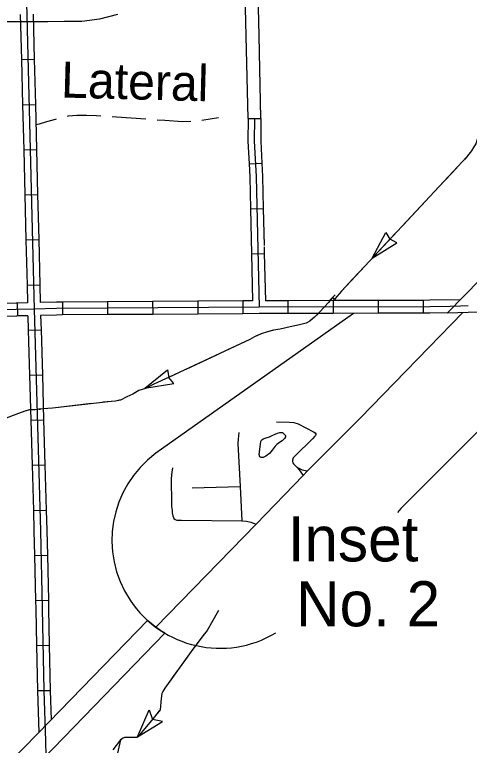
# Model space of a CAD drawing. Extents: x 1164457 to 1439835, y 1590918 to 1773502.
# Drawn here: x 1302731 to 1308056, y 1655904 to 1664462 of the extents above; entities that cross this region are included whole.
import ezdxf

# ---------------------------------------------------------------- set-up
doc = ezdxf.new("R2010")
doc.units = 0
for name, color, linetype in [('Level 15', 7, 'Continuous'), ('Level 32', 7, 'Continuous'), ('Level 35', 7, 'Continuous'), ('Level 43', 7, 'Continuous'), ('Level 46', 7, 'Continuous'), ('Level 63', 7, 'Continuous')]:
    doc.layers.add(name, color=color, linetype=linetype)

msp = doc.modelspace()

# ---------------------------------------------------------------- linework, layer by layer
at = {"layer": 'Level 15'}
for points in [[(1310735.3, 1667512.5), (1310485.6, 1667501.4), (1310577.3, 1665086.6), (1310572.5, 1664999.3), (1310572.2, 1664953.5), (1310568.5, 1664906), (1310563.8, 1664859.9), (1310557, 1664818.2), (1310543.8, 1664765.3), (1310512.2, 1664652.9), (1310466.9, 1664539.9), (1310357.7, 1664316.3), (1310182.9, 1663994.2), (1309951.9, 1663519.5), (1309901.8, 1663427.2), (1309857.1, 1663325), (1309725.7, 1663053.7), (1309664.1, 1662942), (1309634.1, 1662890.3), (1309542.1, 1662759.6), (1309448.2, 1662646.6), (1308959.4, 1662152.5), (1307800.6, 1660969.2), (1308162.6, 1660981.6)], [(1307981.6, 1660975.4), (1306781.2, 1659741.9), (1306161.7, 1659120.6), (1306108.6, 1659065.9), (1305560, 1658496.5), (1304385.9, 1657288.1)], [(1304492, 1657217.9), (1304444.8, 1657246.5), (1304385.9, 1657288.1), (1304335.7, 1657326.4), (1304288.8, 1657367.5), (1303005.5, 1656046.7), (1302833, 1655869), (1299826, 1652786.3), (1299750.5, 1652707.6), (1299930.9, 1652534.5)], [(1299930.9, 1652534.5), (1300005.6, 1652612.4), (1303012.2, 1655694.6), (1303184.8, 1655872.5), (1304492, 1657217.9)]]:
    msp.add_lwpolyline(points, dxfattribs=at)
at = {"layer": 'Level 32'}
for p, q in [((1302810.9, 1663934.6), (1302960.8, 1663938.4)), ((1302824, 1663406.8), (1302974, 1663410.5)), ((1305465.4, 1663246.8), (1305615.4, 1663245.5)), ((1302837.2, 1662879), (1302987.2, 1662882.7)), ((1305476.3, 1662714.8), (1305626.1, 1662722.3)), ((1302850.4, 1662351.1), (1303000.3, 1662354.9)), ((1305492.5, 1662189.1), (1305642.5, 1662192.5)), ((1302863.5, 1661823.3), (1303013.5, 1661827)), ((1305504.6, 1661661.2), (1305654.6, 1661664.7)), ((1302876.7, 1661295.5), (1303026.7, 1661299.2)), ((1302762.2, 1661082.8), (1302765.9, 1660932.9)), ((1303291.4, 1661094.6), (1303292.5, 1660944.6)), ((1303819.4, 1661098.3), (1303820.4, 1660948.3)), ((1304347.4, 1661101.9), (1304348.4, 1660951.9)), ((1304875.4, 1661105.6), (1304876.4, 1660955.6)), ((1305403.4, 1661109.2), (1305404.4, 1660959.2)), ((1305931.7, 1661111.5), (1305932.1, 1660961.5)), ((1306459.7, 1661113), (1306460.1, 1660963)), ((1306987.7, 1661114.4), (1306988.1, 1660964.4)), ((1307515.7, 1661115.9), (1307516.1, 1660965.9)), ((1302890.7, 1660767.4), (1303040.7, 1660771.6)), ((1302905.7, 1660239.6), (1303055.7, 1660243.9)), ((1302920.7, 1659711.8), (1303070.7, 1659716.1)), ((1302935.8, 1659184), (1303085.7, 1659188.3)), ((1302950.8, 1658656.2), (1303100.7, 1658660.5)), ((1302964.3, 1658128.8), (1303114.3, 1658132.3)), ((1302976.7, 1657600.9), (1303126.6, 1657604.4)), ((1302987.4, 1657073.3), (1303137.4, 1657076.3)), ((1302997.8, 1656545.4), (1303147.8, 1656548.4))]:
    msp.add_line(p, q, dxfattribs=at)
for points in [[(1302806.8, 1667103.5), (1302958.8, 1661012.7), (1303032.6, 1658417.1), (1303054, 1657501.9), (1303072.8, 1656546.7), (1303091, 1655952.7), (1303095.5, 1655780.4), (1303143.9, 1653170.6), (1303203.7, 1650853.7), (1303206.9, 1650572.1)], [(1302797.7, 1664462.5), (1302810.9, 1663934.6)], [(1302947.6, 1664466.2), (1302960.8, 1663938.4)], [(1302810.9, 1663934.6), (1302824, 1663406.8)], [(1302960.8, 1663938.4), (1302974, 1663410.5)], [(1302824, 1663406.8), (1302837.2, 1662879)], [(1302974, 1663410.5), (1302987.2, 1662882.7)], [(1305465.4, 1663246.8), (1305463.1, 1662978.1), (1305476.3, 1662714.8)], [(1305540.4, 1663246.2), (1305538.1, 1662979.7), (1305558.9, 1662564.6), (1305594, 1661035.6)], [(1305615.4, 1663245.5), (1305613.1, 1662981.2), (1305626.1, 1662722.3)], [(1302837.2, 1662879), (1302850.4, 1662351.1)], [(1302987.2, 1662882.7), (1303000.3, 1662354.9)], [(1305476.3, 1662714.8), (1305484, 1662561.9), (1305492.5, 1662189.1)], [(1305626.1, 1662722.3), (1305633.9, 1662567.4), (1305642.5, 1662192.5)], [(1302850.4, 1662351.1), (1302863.5, 1661823.3)], [(1303000.3, 1662354.9), (1303013.5, 1661827)], [(1305642.5, 1662192.5), (1305652.4, 1661757.8)], [(1305492.5, 1662189.1), (1305504.6, 1661661.2)], [(1302863.5, 1661823.3), (1302876.7, 1661295.5)], [(1303013.5, 1661827), (1303026.7, 1661299.2)], [(1305652.8, 1661743), (1305654.6, 1661664.7)], [(1305504.6, 1661661.2), (1305517.3, 1661110)], [(1305654.6, 1661664.7), (1305667.3, 1661110.8)], [(1302876.7, 1661295.5), (1302881.9, 1661085.8)], [(1303026.7, 1661299.2), (1303031.9, 1661089.5)], [(1302762.2, 1661082.8), (1302749.2, 1661082.5), (1302235, 1661074.7)], [(1302881.9, 1661085.8), (1302762.2, 1661082.8)], [(1303291.4, 1661094.6), (1303220.6, 1661094.2), (1303031.9, 1661089.5)], [(1303819.4, 1661098.3), (1303291.4, 1661094.6)], [(1304347.4, 1661101.9), (1303819.4, 1661098.3)], [(1304875.4, 1661105.6), (1304347.4, 1661101.9)], [(1305403.4, 1661109.2), (1304875.4, 1661105.6)], [(1305517.3, 1661110), (1305403.4, 1661109.2)], [(1305931.7, 1661111.5), (1305667.3, 1661110.8)], [(1306459.7, 1661113), (1305931.7, 1661111.5)], [(1306987.7, 1661114.4), (1306459.7, 1661113)], [(1307515.7, 1661115.9), (1306987.7, 1661114.4)], [(1307950.6, 1661122.4), (1307591.9, 1661116.1), (1307515.7, 1661115.9)], [(1308043.8, 1661050.4), (1307951.9, 1661049.4), (1307830.3, 1661045.3), (1307592.7, 1661041.1), (1305594, 1661035.6), (1303221.8, 1661019.2), (1302958.8, 1661012.7), (1302750.7, 1661007.5), (1297966.9, 1660935.2), (1297739.3, 1660934)], [(1302765.9, 1660932.9), (1302752.2, 1660932.5), (1302237.3, 1660924.8)], [(1302885.9, 1660935.9), (1302765.9, 1660932.9)], [(1302885.9, 1660935.9), (1302890.7, 1660767.4)], [(1303292.5, 1660944.6), (1303223, 1660944.2), (1303035.9, 1660939.6)], [(1303035.9, 1660939.6), (1303040.7, 1660771.6)], [(1303820.4, 1660948.3), (1303292.5, 1660944.6)], [(1304348.4, 1660951.9), (1303820.4, 1660948.3)], [(1304876.4, 1660955.6), (1304348.4, 1660951.9)], [(1305404.4, 1660959.2), (1304876.4, 1660955.6)], [(1305932.1, 1660961.5), (1305594.3, 1660960.6), (1305404.4, 1660959.2)], [(1306460.1, 1660963), (1305932.1, 1660961.5)], [(1306988.1, 1660964.4), (1306460.1, 1660963)], [(1307516.1, 1660965.9), (1306988.1, 1660964.4)], [(1307801.1, 1660969.8), (1307593.4, 1660966.1), (1307516.1, 1660965.9)], [(1302890.7, 1660767.4), (1302905.7, 1660239.6)], [(1303040.7, 1660771.6), (1303055.7, 1660243.9)], [(1302905.7, 1660239.6), (1302920.7, 1659711.8)], [(1303055.7, 1660243.9), (1303070.7, 1659716.1)], [(1302920.7, 1659711.8), (1302935.8, 1659184)], [(1303070.7, 1659716.1), (1303085.7, 1659188.3)], [(1305797.3, 1659693.1), (1305949, 1659689.7), (1306001.8, 1659684.5), (1306051.2, 1659670.1), (1306230.3, 1659576.6), (1306249.7, 1659563.5), (1306257.4, 1659554.2), (1306258.2, 1659543.1), (1306253.9, 1659532.8), (1306247.1, 1659523.5), (1306219, 1659495.3), (1306016.7, 1659296.1), (1305992.8, 1659270.5), (1305985.2, 1659245.8), (1305985.1, 1659228.1), (1305989.2, 1659213.4), (1305995.4, 1659201.5), (1306036.3, 1659163.1), (1306062.7, 1659132.4), (1306108.6, 1659065.9)], [(1305355.6, 1659566.7), (1305350.5, 1659490.2), (1305345.4, 1659439.1), (1305370.9, 1658936.3), (1305393.1, 1658534)], [(1302935.8, 1659184), (1302950.8, 1658656.2)], [(1303085.7, 1659188.3), (1303100.7, 1658660.5)], [(1304578.6, 1659155), (1304571.4, 1659103), (1304565.4, 1659028), (1304564.6, 1658938.6), (1304566.3, 1658821.8), (1304568.8, 1658701.6), (1304574.4, 1658655.7), (1304577.8, 1658626.3), (1304583, 1658592.3), (1304591.4, 1658573.9), (1304596.5, 1658561.1), (1304611, 1658549.1), (1304628.9, 1658542.3), (1304644.7, 1658541.9), (1304686, 1658539.8), (1305393.1, 1658534), (1305445.9, 1658528.9), (1305498.7, 1658517), (1305560, 1658496.5)], [(1306036.3, 1659163.1), (1306075.5, 1659141.8), (1306099.2, 1659132.1), (1306136.8, 1659121.4), (1306151.1, 1659120.7), (1306161.7, 1659120.6)], [(1304810.3, 1658921.9), (1305370.9, 1658936.3)], [(1302950.8, 1658656.2), (1302957.6, 1658415.2), (1302964.3, 1658128.8)], [(1303100.7, 1658660.5), (1303107.6, 1658419), (1303114.3, 1658132.3)], [(1302964.3, 1658128.8), (1302976.7, 1657600.9)], [(1303114.3, 1658132.3), (1303126.6, 1657604.4)], [(1302976.7, 1657600.9), (1302979, 1657500.2), (1302987.4, 1657073.3)], [(1303126.6, 1657604.4), (1303129, 1657503.5), (1303137.4, 1657076.3)], [(1302987.4, 1657073.3), (1302997.8, 1656545.4)], [(1303137.4, 1657076.3), (1303147.8, 1656548.4)], [(1302997.8, 1656545.5), (1302997.9, 1656544.9), (1303012.8, 1656054.3)], [(1303147.8, 1656548.6), (1303158.3, 1656204)]]:
    msp.add_lwpolyline(points, dxfattribs=at)
at = {"layer": 'Level 35'}
for points in [[(1305713.9, 1659519.4), (1305754.8, 1659536.5), (1305807.6, 1659561.2), (1305836.5, 1659569.7), (1305868.9, 1659568.8), (1305889.4, 1659550.1), (1305903, 1659531.3), (1305903, 1659518.6), (1305891.9, 1659497.2), (1305864.7, 1659471.7), (1305831.4, 1659451.2), (1305803.3, 1659428.2), (1305783.7, 1659409.5)], [(1305783.7, 1659409.5), (1305748.8, 1659360.9), (1305715.6, 1659324.2), (1305672.1, 1659292.7), (1305643.2, 1659275.7), (1305616.7, 1659274.8), (1305603.1, 1659285), (1305596.3, 1659308.9), (1305609.9, 1659433.3), (1305613.3, 1659461.5), (1305620.2, 1659480.2), (1305643.2, 1659493), (1305677.2, 1659506.6), (1305713.9, 1659519.4)]]:
    msp.add_lwpolyline(points, dxfattribs=at)
at = {"layer": 'Level 43'}
for p, q in [((1306916.7, 1661608.3), (1307078.2, 1661911.1)), ((1307078.2, 1661911.1), (1307126.5, 1661833.5)), ((1306916.7, 1661608.3), (1307208, 1661789.7)), ((1307208, 1661789.7), (1307127.4, 1661832.7)), ((1304257, 1660086.2), (1304522.3, 1660303.9)), ((1304521, 1660303.7), (1304537.2, 1660213.7)), ((1304257, 1660086.2), (1304595.6, 1660142.1)), ((1304596.7, 1660142.9), (1304537.7, 1660212.7))]:
    msp.add_line(p, q, dxfattribs=at)
for points in [[(1303936.9, 1664461.5), (1303723.3, 1664407), (1303517.2, 1664380.4), (1303312.4, 1664381.1), (1303118.9, 1664379.4), (1302743, 1664376.9), (1302508.2, 1664376.8)], [(1303217.7, 1663236.2), (1303178.4, 1663225.8), (1303106, 1663206.2), (1303017.8, 1663180), (1302980, 1663171.2)], [(1303740.3, 1663273.1), (1303689.1, 1663276.9), (1303571.8, 1663280.8), (1303458.8, 1663279.8), (1303358.9, 1663274.3), (1303345.1, 1663270.6)], [(1304267, 1663236.1), (1303923.2, 1663259.5), (1303871.9, 1663263.4)], [(1304793.7, 1663210.6), (1304695.6, 1663205.3), (1304491.3, 1663221.2), (1304398.7, 1663227.4)], [(1305120.1, 1663255), (1304925.2, 1663220.4)], [(1308166.6, 1663112.7), (1308165.7, 1663089), (1308163.1, 1663047.7), (1308148.8, 1663000), (1308130.5, 1662950.2), (1308109.8, 1662912.3), (1308079.4, 1662865.1), (1308051.7, 1662826.9), (1308024, 1662790.8), (1307999.2, 1662764.7)], [(1308079.4, 1662865.1), (1308051.7, 1662826.9), (1308024, 1662790.8), (1307921.7, 1662682.8), (1306558.2, 1661225.1), (1306505.5, 1661159), (1306478.6, 1661125.9), (1306456.1, 1661151.2), (1306408.6, 1661092.1), (1306357.7, 1661034.1), (1306303.2, 1660976.2), (1306243, 1660920.6), (1306187.4, 1660871.9), (1306145.7, 1660847.6), (1306066.9, 1660830.2), (1305956.8, 1660805.8), (1305840.2, 1660778.1), (1305762.5, 1660767.4), (1305694.1, 1660746.9), (1305617.9, 1660722.1), (1305539, 1660689.2), (1305485, 1660659.2), (1304540.1, 1660214.5), (1304361.7, 1660133.6), (1304264.1, 1660084.8), (1304186.1, 1660060), (1304113.5, 1660017.3), (1304045.9, 1659985.8), (1303970.3, 1659948.3), (1303913.7, 1659935.2), (1303860.5, 1659932.8), (1303173, 1659854.9), (1303015.2, 1659840.4), (1303033, 1659842.8)], [(1307908.5, 1662668.7), (1307638, 1662379.5)], [(1307547.8, 1662283.1), (1307277.3, 1661993.9)], [(1307187.2, 1661897.5), (1306916.7, 1661608.3)], [(1306826.5, 1661511.9), (1306691.2, 1661367.3)], [(1306691.2, 1661367.3), (1306558.2, 1661225.1), (1306556.2, 1661222.5)], [(1306484.8, 1661179.4), (1306417.1, 1661112.9)], [(1306288.4, 1660962.5), (1306243, 1660920.6), (1306201, 1660883.8)], [(1306081.6, 1660833.4), (1306066.9, 1660830.2), (1305956.8, 1660805.8), (1305840.2, 1660778.1), (1305762.5, 1660767.4), (1305695.5, 1660747.3)], [(1305571.4, 1660702.7), (1305539, 1660689.2), (1305485, 1660659.2), (1305214.4, 1660531.8)], [(1305094.9, 1660475.6), (1304736.6, 1660307)], [(1304617.2, 1660250.8), (1304540.1, 1660214.5), (1304361.7, 1660133.6), (1304264.1, 1660084.8), (1304258.6, 1660083)], [(1304137.9, 1660031.7), (1304113.5, 1660017.3), (1304045.9, 1659985.8), (1303970.3, 1659948.3), (1303959.9, 1659945.8)], [(1303632.6, 1659907), (1303239.1, 1659862.4)], [(1303959.9, 1659945.8), (1303913.7, 1659935.2), (1303860.5, 1659932.8), (1303763.7, 1659921.8)], [(1303015.2, 1659840.4), (1302972.5, 1659834.8), (1302909.6, 1659833.9), (1302851.1, 1659816.8), (1302776.7, 1659792.6), (1302599.6, 1659725.7), (1302282.7, 1659586.5), (1301181.6, 1659141.7)], [(1302917.2, 1659836.1), (1302851.1, 1659816.8), (1302776.7, 1659792.6), (1302756.2, 1659784.9)], [(1303107.8, 1659849), (1303067, 1659845.2)], [(1305116.6, 1657484.4), (1304985.5, 1657248.9), (1304939.6, 1657189.1), (1304876.4, 1657107.5), (1304796.9, 1657003.3), (1304488.7, 1656573.4), (1304465.4, 1656535.8), (1304456.3, 1656510), (1304448.6, 1656452.1), (1304434.4, 1656320.4), (1304369, 1656236.9), (1304178.3, 1656009.6), (1304161.1, 1655994.7), (1304143, 1655994.7), (1304016.1, 1655994.7), (1304002.2, 1655990.5), (1303971.5, 1655971), (1303918, 1655726.7)], [(1305116.6, 1657484.4), (1305020.3, 1657311.4)], [(1304948.7, 1657201), (1304939.6, 1657189.1), (1304876.4, 1657107.5), (1304796.9, 1657003.3), (1304711.4, 1656884)], [(1304634.5, 1656776.8), (1304488.7, 1656573.4), (1304465.4, 1656535.8), (1304456.3, 1656510), (1304448.6, 1656452.1), (1304446.9, 1656436.4)], [(1304171.8, 1656004), (1304305, 1656320.3), (1304345.4, 1656208.8)], [(1304424.9, 1656308.3), (1304369, 1656236.9), (1304178.3, 1656009.6), (1304171.8, 1656004)], [(1304171.8, 1656004), (1304464.2, 1656183.7), (1304345.4, 1656208.8)], [(1304043.3, 1655994.7), (1304016.1, 1655994.7), (1304002.2, 1655990.5), (1303971.5, 1655971), (1303883, 1655851.2)]]:
    msp.add_lwpolyline(points, dxfattribs=at)
at = {"layer": 'Level 46'}
for points in [[(1305465.4, 1663244.5), (1305444, 1664210.9), (1305431.8, 1664709.9), (1305430.7, 1665052.8), (1305401.7, 1666084.1), (1305362.9, 1667131.9)], [(1305615.4, 1663247.8), (1305594, 1664214.4), (1305581.8, 1664712), (1305580.7, 1665055.2), (1305551.7, 1666088.9), (1305512.8, 1667135.8)]]:
    msp.add_lwpolyline(points, dxfattribs=at)
at = {"layer": 'Level 63'}
for points in [[(1306700.2, 1660963.6), (1304384.3, 1659325.5)], [(1308218, 1659644), (1307315.3, 1658738.9), (1307254.6, 1658676.3), (1307212.9, 1658633)]]:
    msp.add_lwpolyline(points, dxfattribs=at)
msp.add_arc((1305137.5, 1658307.4), 1266.4, 126.493, 300.91485, dxfattribs=at)

# ---------------------------------------------------------------- texts
at = {"layer": 'Level 43'}
msp.add_text('Lateral', height=422, rotation=358.4998, dxfattribs=at).set_placement((1303271, 1663491.8))
at = {"layer": 'Level 63'}
for s, p in [('Inset', (1305928.6, 1658058.8)), ('No. 2', (1306026.6, 1657298.7))]:
    msp.add_text(s, height=528, dxfattribs=at).set_placement(p)

doc.saveas('drawing.dxf')
